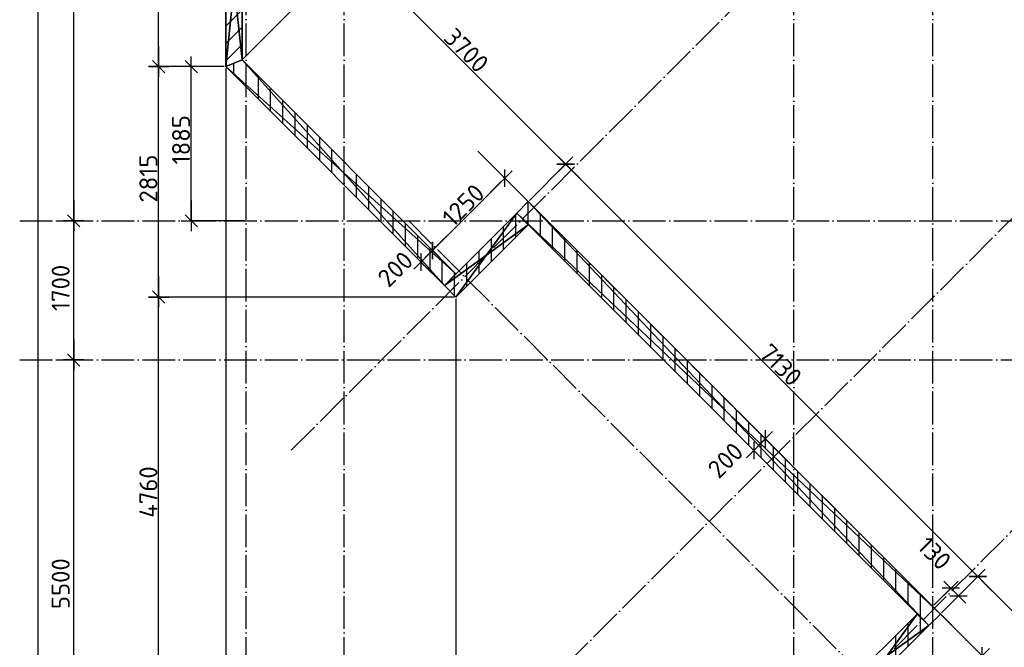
# Model space of a CAD drawing. Header units: millimetres. Extents: x 40580 to 559114, y -343730 to 81020.
# Tile 276 of 656: x 338213 to 350258, y -83629 to -75956. Entities that reach past the tile are written whole.
import ezdxf

# ---------------------------------------------------------------- set-up
doc = ezdxf.new("R2010")
doc.units = ezdxf.units.MM
doc.linetypes.add('______11', pattern=[500, 400, -50, 0, -50])
doc.linetypes.add('______5', pattern=[1100, 800, -100, 100, -100])
for name, color, linetype in [('____________', 7, 'Continuous'), ('___________________', 253, '______5'), ('______________________', 7, 'Continuous')]:
    doc.layers.add(name, color=color, linetype=linetype)
doc.styles.add('ISOCPEUR', font='isocpeur.ttf')

# ---------------------------------------------------------------- blocks, each defined once
blk = doc.blocks.new('ALL_ML_STRICH')
at = {"color": 0, "linetype": 'ByBlock', "lineweight": -2}
for p, q in [((0, -0.5), (0, 0.5)), ((-1, 0), (0.5, 0)), ((-0.3, -0.3), (0.3, 0.3))]:
    blk.add_line(p, q, dxfattribs=at)

msp = doc.modelspace()

# ---------------------------------------------------------------- linework, layer by layer
at = {"layer": '____________', "color": 253, "linetype": '______11'}
for p, q in [((340733.2, -76034.2), (340933.2, -75834.2)), ((340733.2, -76458.5), (340933.2, -76258.5)), ((340983.2, -76779.5), (340983.2, -76496.7)), ((341283.2, -77079.5), (341283.2, -76796.7)), ((341583.2, -77379.5), (341583.2, -77096.7)), ((341883.2, -77679.5), (341883.2, -77396.7)), ((342183.2, -77979.5), (342183.2, -77696.7)), ((342483.2, -78279.5), (342483.2, -77996.7)), ((342783.2, -78579.5), (342783.2, -78296.7)), ((344283.2, -78614.4), (344283.2, -78331.6)), ((344583.2, -78611.8), (344583.2, -78328.9)), ((343083.2, -78879.5), (343083.2, -78596.7)), ((343983.2, -78914.4), (343983.2, -78631.6)), ((344883.2, -78911.8), (344883.2, -78628.9)), ((343383.2, -79179.5), (343383.2, -78896.7)), ((343683.2, -79214.4), (343683.2, -78931.6)), ((345183.2, -79211.8), (345183.2, -78928.9)), ((345483.2, -79511.8), (345483.2, -79228.9)), ((345783.2, -79811.8), (345783.2, -79528.9)), ((346083.2, -80111.8), (346083.2, -79828.9)), ((346383.2, -80411.8), (346383.2, -80128.9)), ((346683.2, -80711.8), (346683.2, -80428.9)), ((346983.2, -81011.8), (346983.2, -80728.9)), ((347283.2, -81311.8), (347283.2, -81028.9)), ((347583.2, -81611.8), (347583.2, -81328.9)), ((347883.2, -81911.8), (347883.2, -81628.9)), ((348183.2, -82211.8), (348183.2, -81928.9)), ((348483.2, -82511.8), (348483.2, -82228.9)), ((348783.2, -82811.8), (348783.2, -82528.9)), ((349083.2, -83111.8), (349083.2, -82828.9)), ((349383.2, -83314.9), (349383.2, -83128.9)), ((349083.2, -83614.9), (349083.2, -83332.1))]:
    msp.add_line(p, q, dxfattribs=at)
at = {"layer": '____________', "color": 253, "linetype": '______5'}
for p, q in [((340733.2, -76246.4), (340933.2, -76046.4)), ((340833.2, -76629.5), (340833.2, -76488.1)), ((341133.2, -76929.5), (341133.2, -76646.7)), ((341433.2, -77229.5), (341433.2, -76946.7)), ((341733.2, -77529.5), (341733.2, -77246.7)), ((342033.2, -77829.5), (342033.2, -77546.7)), ((342333.2, -78129.5), (342333.2, -77846.7)), ((342633.2, -78429.5), (342633.2, -78146.7)), ((344433.2, -78461.8), (344433.2, -78181.6)), ((342933.2, -78729.5), (342933.2, -78446.7)), ((344133.2, -78764.4), (344133.2, -78481.6)), ((344433.2, -78464.4), (344433.2, -78461.8)), ((344733.2, -78761.8), (344733.2, -78478.9)), ((343233.2, -79029.5), (343233.2, -78746.7)), ((343833.2, -79064.4), (343833.2, -78781.6)), ((345033.2, -79061.8), (345033.2, -78778.9)), ((343533.2, -79081.6), (343533.2, -79046.7)), ((343533.2, -79329.5), (343533.2, -79081.6)), ((345333.2, -79361.8), (345333.2, -79078.9)), ((345633.2, -79661.8), (345633.2, -79378.9)), ((345933.2, -79961.8), (345933.2, -79678.9)), ((346233.2, -80261.8), (346233.2, -79978.9)), ((346533.2, -80561.8), (346533.2, -80278.9)), ((346833.2, -80861.8), (346833.2, -80578.9)), ((347133.2, -81161.8), (347133.2, -80878.9)), ((347433.2, -81461.8), (347433.2, -81178.9)), ((347733.2, -81761.8), (347733.2, -81478.9)), ((348033.2, -82061.8), (348033.2, -81778.9)), ((348333.2, -82361.8), (348333.2, -82078.9)), ((348633.2, -82661.8), (348633.2, -82378.9)), ((348933.2, -82961.8), (348933.2, -82678.9)), ((349233.2, -83261.8), (349233.2, -82978.9)), ((349233.2, -83464.9), (349233.2, -83261.8)), ((348933.2, -83764.9), (348933.2, -83482.1))]:
    msp.add_line(p, q, dxfattribs=at)
at = {"layer": '___________________', "color": 253, "linetype": '______11'}
for p, q in [((340983.2, -89405.1), (340983.2, -39325.1)), ((342183.2, -89405.1), (342183.2, -39325.1)), ((347683.2, -89405.1), (347683.2, -39325.1)), ((349383.2, -89405.1), (349383.2, -39325.1)), ((341535.3, -81220.8), (359920.1, -62836)), ((344526.4, -84211.9), (362911.2, -65827.1)), ((346435.6, -86121.1), (364820.4, -67736.3)), ((350819.7, -84565.4), (343798.1, -77543.9)), ((349971.1, -85414), (342949.6, -78392.4)), ((338213.2, -78415.1), (367033.2, -78415.1)), ((338213.2, -80115.1), (367033.2, -80115.1))]:
    msp.add_line(p, q, dxfattribs=at)
at = {"layer": '______________________', "color": 7, "linetype": 'Continuous'}
for p, q in [((338438.9, -86815.1), (338438.9, -40325.1)), ((338874.5, -78415.1), (338874.5, -72915.1)), ((339912.6, -76529.5), (339912.6, -74575.1)), ((342274.9, -75105), (344892.3, -77722.4)), ((339912.6, -79347), (339912.6, -76529.5)), ((340312.6, -78415.1), (340312.6, -76529.5)), ((344892.3, -77722.4), (349934, -82764.1)), ((344147.4, -77893.2), (343263.5, -78777)), ((338874.5, -80115.1), (338874.5, -78415.1)), ((343263.5, -78777), (343122.1, -78918.5)), ((339912.6, -84105.8), (339912.6, -79347)), ((338874.5, -85615.1), (338874.5, -80115.1)), ((347335.2, -81081), (347193.8, -81222.4)), ((349934, -82764.1), (352693.3, -85523.3)), ((349698.2, -82999.9), (349605.2, -82906.9))]:
    msp.add_line(p, q, dxfattribs=at)
at = {"layer": '______________________', "color": 253, "linetype": 'Continuous'}
for p, q in [((340947.3, -76432.6), (342274.9, -75105)), ((340713.2, -76529.5), (339912.6, -76529.5)), ((340713.2, -76529.5), (339912.6, -76529.5)), ((340713.2, -76529.5), (340312.6, -76529.5)), ((340733.2, -76549.5), (340733.2, -88208.4)), ((344448.6, -78166.1), (344892.3, -77722.4)), ((344448.6, -78166.1), (344892.3, -77722.4)), ((344420.3, -78166.1), (344147.4, -77893.2)), ((338659.4, -78415.1), (338874.5, -78415.1)), ((338659.4, -78415.1), (338874.5, -78415.1)), ((340963.2, -78415.1), (340312.6, -78415.1)), ((343536.5, -79050), (343263.5, -78777)), ((343536.5, -79050), (343263.5, -78777)), ((343395, -79191.4), (343122.1, -78918.5)), ((343530.6, -79347), (339912.6, -79347)), ((343530.6, -79347), (339912.6, -79347)), ((343550.6, -79367), (343550.6, -88208.4)), ((343550.6, -79367), (343550.6, -88208.4)), ((338659.4, -80115.1), (338874.5, -80115.1)), ((338659.4, -80115.1), (338874.5, -80115.1)), ((347482.1, -81227.9), (347335.2, -81081)), ((347340.7, -81369.3), (347193.8, -81222.4)), ((349490.3, -83207.8), (349934, -82764.1)), ((349490.3, -83207.8), (349934, -82764.1)), ((349397.3, -83114.8), (349605.2, -82906.9)), ((349490.3, -83207.8), (349698.2, -82999.9)), ((349490.3, -83236.1), (349987.6, -83733.3))]:
    msp.add_line(p, q, dxfattribs=at)

# ---------------------------------------------------------------- block references
at = {"layer": '______________________', "color": 7, "linetype": 'Continuous', "yscale": 250, "zscale": 250}
for p, xscale, rotation in [((339912.6, -76529.5), 250, 270), ((339912.6, -76529.5), 250, 90), ((340312.6, -76529.5), 250, 90), ((344892.3, -77722.4), 250, 314.9999999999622), ((344892.3, -77722.4), 250, 134.9999999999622), ((344147.4, -77893.2), 250, 45.00000000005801), ((338874.5, -78415.1), 250, 270), ((340312.6, -78415.1), 250, 270), ((338874.5, -78415.1), 250, 90), ((343263.5, -78777), 250, 225.000000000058), ((343122.1, -78918.5), 250, 225.000000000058), ((343263.5, -78777), 250, 45.00000000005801), ((339912.6, -79347), 250, 270), ((339912.6, -79347), 250, 90), ((338874.5, -80115.1), 250, 270), ((338874.5, -80115.1), 250, 90), ((347335.2, -81081), 250.0000000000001, 44.99999999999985), ((347193.8, -81222.4), 250.0000000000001, 224.9999999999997), ((349934, -82764.1), 250, 314.9999999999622), ((349934, -82764.1), 250, 134.9999999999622), ((349605.2, -82906.9), 250, 134.9999999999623), ((349698.2, -82999.9), 250.0000000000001, 314.9999999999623), ((349987.6, -83733.3), 250, 45.00000000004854)]:
    msp.add_blockref('ALL_ML_STRICH', p, dxfattribs=dict(at, xscale=xscale, rotation=rotation))

# ---------------------------------------------------------------- texts
at = {"layer": '______________________', "color": 7, "style": 'ISOCPEUR'}
for s, rotation, p in [('3700', 315, (343384.2, -76193.1)), ('1885', 90, (340297.6, -77725.3)), ('2815', 90, (339897.6, -78191.3)), ('1250', 45, (343515.9, -78503.4)), ('200', 45, (342726.6, -79242.9)), ('1700', 90, (338824.5, -79518.1)), ('7130', 315, (347244.9, -80053.7)), ('200', 45, (346765.7, -81579.7)), ('4760', 90, (339897.6, -82045.4)), ('130', 315, (349179.5, -82410.5)), ('5500', 90, (338824.5, -83162.1))]:
    msp.add_text(s, height=220, rotation=rotation, dxfattribs=at).set_placement(p)

# ---------------------------------------------------------------- meshes
at = {"layer": '____________', "color": 7, "linetype": 'Continuous'}
mesh = msp.add_polyface(dxfattribs=at)
corners = [(340733.2, -74575.1, -3800), (340733.2, -76529.5, -3800), (340733.2, -76529.5, -350), (340733.2, -74575.1, -350)]
mesh.append_faces([[corners[k] for k in face] for face in [(1, 2, 0)]], dxfattribs={"vtx1": -1, "color": 7})
mesh.append_faces([[corners[k] for k in face] for face in [(2, 3, 0)]], dxfattribs={"vtx2": -1, "color": 7})
mesh = msp.add_polyface(dxfattribs=at)
corners = [(340733.2, -76529.5, -350), (340933.2, -76446.7, -350), (340933.2, -74575.1, -350), (340733.2, -74575.1, -350)]
mesh.append_faces([[corners[k] for k in face] for face in [(1, 2, 0)]], dxfattribs={"vtx1": -1, "color": 7})
mesh.append_faces([[corners[k] for k in face] for face in [(2, 3, 0)]], dxfattribs={"vtx2": -1, "color": 7})
mesh = msp.add_polyface(dxfattribs=at)
corners = [(340933.2, -76446.7, -3800), (340733.2, -76529.5, -3800), (340733.2, -74575.1, -3800), (340933.2, -74575.1, -3800)]
mesh.append_faces([[corners[k] for k in face] for face in [(1, 2, 0)]], dxfattribs={"vtx1": -1, "color": 7})
mesh.append_faces([[corners[k] for k in face] for face in [(2, 3, 0)]], dxfattribs={"vtx2": -1, "color": 7})
mesh = msp.add_polyface(dxfattribs=at)
corners = [(340933.2, -76446.7, -3800), (340933.2, -74575.1, -3800), (340933.2, -74575.1, -350), (340933.2, -76446.7, -350)]
mesh.append_faces([[corners[k] for k in face] for face in [(1, 2, 0)]], dxfattribs={"vtx1": -1, "color": 7})
mesh.append_faces([[corners[k] for k in face] for face in [(2, 3, 0)]], dxfattribs={"vtx2": -1, "color": 7})
mesh = msp.add_polyface(dxfattribs=at)
corners = [(340733.2, -76529.5, -3800), (340933.2, -76446.7, -3800), (340933.2, -76446.7, -350), (340733.2, -76529.5, -350)]
mesh.append_faces([[corners[k] for k in face] for face in [(1, 2, 0)]], dxfattribs={"vtx1": -1, "color": 7})
mesh.append_faces([[corners[k] for k in face] for face in [(2, 3, 0)]], dxfattribs={"vtx2": -1, "color": 7})
mesh = msp.add_polyface(dxfattribs=at)
corners = [(340933.2, -76446.7, -3800), (340733.2, -76529.5, -3800), (340733.2, -76529.5, -350), (340933.2, -76446.7, -350)]
mesh.append_faces([[corners[k] for k in face] for face in [(1, 2, 0)]], dxfattribs={"vtx1": -1, "color": 7})
mesh.append_faces([[corners[k] for k in face] for face in [(2, 3, 0)]], dxfattribs={"vtx2": -1, "color": 7})
mesh = msp.add_polyface(dxfattribs=at)
corners = [(343409.2, -79205.6, -350), (343550.6, -79064.1, -350), (340933.2, -76446.7, -350), (340733.2, -76529.5, -350)]
mesh.append_faces([[corners[k] for k in face] for face in [(1, 2, 0)]], dxfattribs={"vtx1": -1, "color": 7})
mesh.append_faces([[corners[k] for k in face] for face in [(2, 3, 0)]], dxfattribs={"vtx2": -1, "color": 7})
mesh = msp.add_polyface(dxfattribs=at)
corners = [(343550.6, -79064.1, -3800), (343409.2, -79205.6, -3800), (340733.2, -76529.5, -3800), (340933.2, -76446.7, -3800)]
mesh.append_faces([[corners[k] for k in face] for face in [(1, 2, 0)]], dxfattribs={"vtx1": -1, "color": 7})
mesh.append_faces([[corners[k] for k in face] for face in [(2, 3, 0)]], dxfattribs={"vtx2": -1, "color": 7})
mesh = msp.add_polyface(dxfattribs=at)
corners = [(343550.6, -79064.1, -3800), (340933.2, -76446.7, -3800), (340933.2, -76446.7, -350), (343550.6, -79064.1, -350)]
mesh.append_faces([[corners[k] for k in face] for face in [(1, 2, 0)]], dxfattribs={"vtx1": -1, "color": 7})
mesh.append_faces([[corners[k] for k in face] for face in [(2, 3, 0)]], dxfattribs={"vtx2": -1, "color": 7})
mesh = msp.add_polyface(dxfattribs=at)
corners = [(340733.2, -76529.5, -3800), (343409.2, -79205.6, -3800), (343409.2, -79205.6, -350), (340733.2, -76529.5, -350)]
mesh.append_faces([[corners[k] for k in face] for face in [(1, 2, 0)]], dxfattribs={"vtx1": -1, "color": 7})
mesh.append_faces([[corners[k] for k in face] for face in [(2, 3, 0)]], dxfattribs={"vtx2": -1, "color": 7})
mesh = msp.add_polyface(dxfattribs=at)
corners = [(344434.5, -78180.3, -3800), (344293.1, -78321.7, -3800), (344293.1, -78321.7, -350), (344434.5, -78180.3, -350)]
mesh.append_faces([[corners[k] for k in face] for face in [(1, 2, 0)]], dxfattribs={"vtx1": -1, "color": 7})
mesh.append_faces([[corners[k] for k in face] for face in [(2, 3, 0)]], dxfattribs={"vtx2": -1, "color": 7})
mesh = msp.add_polyface(dxfattribs=at)
corners = [(349334.7, -83363.4, -350), (349476.1, -83221.9, -350), (344434.5, -78180.3, -350), (344293.1, -78321.7, -350)]
mesh.append_faces([[corners[k] for k in face] for face in [(1, 2, 0)]], dxfattribs={"vtx1": -1, "color": 7})
mesh.append_faces([[corners[k] for k in face] for face in [(2, 3, 0)]], dxfattribs={"vtx2": -1, "color": 7})
mesh = msp.add_polyface(dxfattribs=at)
corners = [(349476.1, -83221.9, -3800), (349334.7, -83363.4, -3800), (344293.1, -78321.7, -3800), (344434.5, -78180.3, -3800)]
mesh.append_faces([[corners[k] for k in face] for face in [(1, 2, 0)]], dxfattribs={"vtx1": -1, "color": 7})
mesh.append_faces([[corners[k] for k in face] for face in [(2, 3, 0)]], dxfattribs={"vtx2": -1, "color": 7})
mesh = msp.add_polyface(dxfattribs=at)
corners = [(349476.1, -83221.9, -3800), (344434.5, -78180.3, -3800), (344434.5, -78180.3, -350), (349476.1, -83221.9, -350)]
mesh.append_faces([[corners[k] for k in face] for face in [(1, 2, 0)]], dxfattribs={"vtx1": -1, "color": 7})
mesh.append_faces([[corners[k] for k in face] for face in [(2, 3, 0)]], dxfattribs={"vtx2": -1, "color": 7})
mesh = msp.add_polyface(dxfattribs=at)
corners = [(344293.1, -78321.7, -3800), (343409.2, -79205.6, -3800), (343409.2, -79205.6, -350), (344293.1, -78321.7, -350)]
mesh.append_faces([[corners[k] for k in face] for face in [(1, 2, 0)]], dxfattribs={"vtx1": -1, "color": 7})
mesh.append_faces([[corners[k] for k in face] for face in [(2, 3, 0)]], dxfattribs={"vtx2": -1, "color": 7})
mesh = msp.add_polyface(dxfattribs=at)
corners = [(344434.5, -78463.1, -350), (344293.1, -78321.7, -350), (343409.2, -79205.6, -350), (343550.6, -79347, -350)]
mesh.append_faces([[corners[k] for k in face] for face in [(1, 2, 0)]], dxfattribs={"vtx1": -1, "color": 7})
mesh.append_faces([[corners[k] for k in face] for face in [(2, 3, 0)]], dxfattribs={"vtx2": -1, "color": 7})
mesh = msp.add_polyface(dxfattribs=at)
corners = [(344293.1, -78321.7, -3800), (344434.5, -78463.1, -3800), (343550.6, -79347, -3800), (343409.2, -79205.6, -3800)]
mesh.append_faces([[corners[k] for k in face] for face in [(1, 2, 0)]], dxfattribs={"vtx1": -1, "color": 7})
mesh.append_faces([[corners[k] for k in face] for face in [(2, 3, 0)]], dxfattribs={"vtx2": -1, "color": 7})
mesh = msp.add_polyface(dxfattribs=at)
corners = [(344434.5, -78463.1, -3800), (344293.1, -78321.7, -3800), (344293.1, -78321.7, -350), (344434.5, -78463.1, -350)]
mesh.append_faces([[corners[k] for k in face] for face in [(1, 2, 0)]], dxfattribs={"vtx1": -1, "color": 7})
mesh.append_faces([[corners[k] for k in face] for face in [(2, 3, 0)]], dxfattribs={"vtx2": -1, "color": 7})
mesh = msp.add_polyface(dxfattribs=at)
corners = [(344293.1, -78321.7, -3800), (349334.7, -83363.4, -3800), (349334.7, -83363.4, -350), (344293.1, -78321.7, -350)]
mesh.append_faces([[corners[k] for k in face] for face in [(1, 2, 0)]], dxfattribs={"vtx1": -1, "color": 7})
mesh.append_faces([[corners[k] for k in face] for face in [(2, 3, 0)]], dxfattribs={"vtx2": -1, "color": 7})
mesh = msp.add_polyface(dxfattribs=at)
corners = [(343550.6, -79347, -3800), (344434.5, -78463.1, -3800), (344434.5, -78463.1, -350), (343550.6, -79347, -350)]
mesh.append_faces([[corners[k] for k in face] for face in [(1, 2, 0)]], dxfattribs={"vtx1": -1, "color": 7})
mesh.append_faces([[corners[k] for k in face] for face in [(2, 3, 0)]], dxfattribs={"vtx2": -1, "color": 7})
mesh = msp.add_polyface(dxfattribs=at)
corners = [(343409.2, -79205.6, -3800), (343550.6, -79064.1, -3800), (343550.6, -79064.1, -350), (343409.2, -79205.6, -350)]
mesh.append_faces([[corners[k] for k in face] for face in [(1, 2, 0)]], dxfattribs={"vtx1": -1, "color": 7})
mesh.append_faces([[corners[k] for k in face] for face in [(2, 3, 0)]], dxfattribs={"vtx2": -1, "color": 7})
mesh = msp.add_polyface(dxfattribs=at)
corners = [(343409.2, -79205.6, -3800), (343550.6, -79347, -3800), (343550.6, -79347, -350), (343409.2, -79205.6, -350)]
mesh.append_faces([[corners[k] for k in face] for face in [(1, 2, 0)]], dxfattribs={"vtx1": -1, "color": 7})
mesh.append_faces([[corners[k] for k in face] for face in [(2, 3, 0)]], dxfattribs={"vtx2": -1, "color": 7})
mesh = msp.add_polyface(dxfattribs=at)
corners = [(349193.3, -83221.9, -3800), (348309.4, -84105.8, -3800), (348309.4, -84105.8, -350), (349193.3, -83221.9, -350)]
mesh.append_faces([[corners[k] for k in face] for face in [(1, 2, 0)]], dxfattribs={"vtx1": -1, "color": 7})
mesh.append_faces([[corners[k] for k in face] for face in [(2, 3, 0)]], dxfattribs={"vtx2": -1, "color": 7})
mesh = msp.add_polyface(dxfattribs=at)
corners = [(348309.4, -84105.8, -350), (348450.8, -84247.2, -350), (349334.7, -83363.4, -350), (349193.3, -83221.9, -350)]
mesh.append_faces([[corners[k] for k in face] for face in [(1, 2, 0)]], dxfattribs={"vtx1": -1, "color": 7})
mesh.append_faces([[corners[k] for k in face] for face in [(2, 3, 0)]], dxfattribs={"vtx2": -1, "color": 7})
mesh = msp.add_polyface(dxfattribs=at)
corners = [(348450.8, -84247.2, -3800), (348309.4, -84105.8, -3800), (349193.3, -83221.9, -3800), (349334.7, -83363.4, -3800)]
mesh.append_faces([[corners[k] for k in face] for face in [(1, 2, 0)]], dxfattribs={"vtx1": -1, "color": 7})
mesh.append_faces([[corners[k] for k in face] for face in [(2, 3, 0)]], dxfattribs={"vtx2": -1, "color": 7})
mesh = msp.add_polyface(dxfattribs=at)
corners = [(349334.7, -83363.4, -3800), (349193.3, -83221.9, -3800), (349193.3, -83221.9, -350), (349334.7, -83363.4, -350)]
mesh.append_faces([[corners[k] for k in face] for face in [(1, 2, 0)]], dxfattribs={"vtx1": -1, "color": 7})
mesh.append_faces([[corners[k] for k in face] for face in [(2, 3, 0)]], dxfattribs={"vtx2": -1, "color": 7})
mesh = msp.add_polyface(dxfattribs=at)
corners = [(349334.7, -83363.4, -3800), (349476.1, -83221.9, -3800), (349476.1, -83221.9, -350), (349334.7, -83363.4, -350)]
mesh.append_faces([[corners[k] for k in face] for face in [(1, 2, 0)]], dxfattribs={"vtx1": -1, "color": 7})
mesh.append_faces([[corners[k] for k in face] for face in [(2, 3, 0)]], dxfattribs={"vtx2": -1, "color": 7})
mesh = msp.add_polyface(dxfattribs=at)
corners = [(348450.8, -84247.2, -3800), (349334.7, -83363.4, -3800), (349334.7, -83363.4, -350), (348450.8, -84247.2, -350)]
mesh.append_faces([[corners[k] for k in face] for face in [(1, 2, 0)]], dxfattribs={"vtx1": -1, "color": 7})
mesh.append_faces([[corners[k] for k in face] for face in [(2, 3, 0)]], dxfattribs={"vtx2": -1, "color": 7})

doc.saveas('drawing.dxf')
